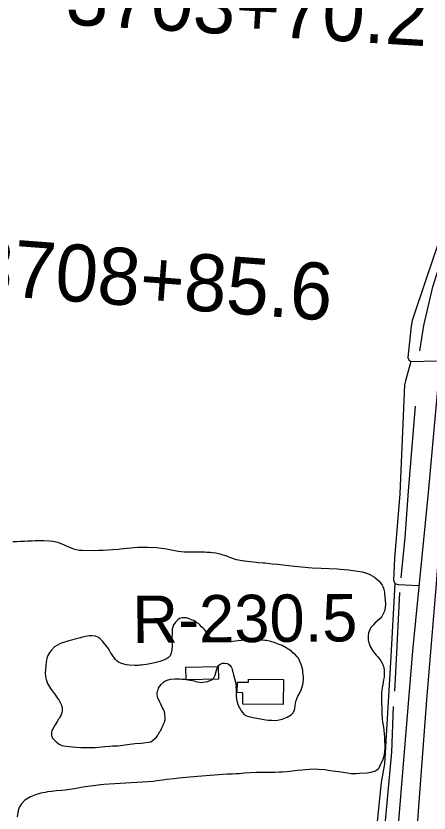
# Model space of a CAD drawing. Extents: x 3313447 to 3351316, y 703786 to 729172.
# Drawn here: x 3321259 to 3321984, y 716045 to 717443 of the extents above; entities that cross this region are included whole.
import ezdxf

# ---------------------------------------------------------------- set-up
doc = ezdxf.new("R2010")
doc.units = 0
for name, color, linetype in [('V-BLDG-OTLN', 7, 'Continuous'), ('V-DTCH-CNTR', 7, 'Continuous'), ('V-RIVR-RANG-IDEN', 7, 'Continuous'), ('V-ROAD-CNTR', 7, 'Continuous'), ('V-SITE-VEGE', 7, 'Continuous'), ('V-SURV-IDEN', 7, 'Continuous'), ('V-TOPO-SHOR', 7, 'Continuous')]:
    doc.layers.add(name, color=color, linetype=linetype)

msp = doc.modelspace()

# ---------------------------------------------------------------- linework, layer by layer
at = {"layer": 'V-BLDG-OTLN'}
for points in [[(3321556.8, 716300.9), (3321613.7, 716301.8), (3321614, 716279.7), (3321557.2, 716278.8)], [(3321727.9, 716279.3), (3321727.5, 716235.3), (3321656.5, 716235.8), (3321656.6, 716256.1), (3321647.1, 716256.2), (3321647.3, 716274.5), (3321666.9, 716274.3), (3321666.9, 716279.7)]]:
    msp.add_lwpolyline(points, close=True, dxfattribs=at)
at = {"layer": 'V-DTCH-CNTR'}
for points in [[(3322167.3, 717740.4), (3322145.6, 717582.1), (3322130.1, 717454.1), (3322125.3, 717429.1), (3322083.8, 717273.6), (3322019.7, 717101.8), (3321978.5, 716981.9), (3321954.1, 716908.8), (3321952.1, 716898.9), (3321946.4, 716843.5), (3321948.3, 716839.5), (3321951.6, 716836.9), (3321996.6, 716837.7)], [(3321951.6, 716836.9), (3321942.1, 716802.6), (3321940.7, 716796), (3321932, 716604.6), (3321923.1, 716491.1), (3321920.9, 716453.5), (3321923.5, 716447.6), (3321929.4, 716445.5), (3321965.4, 716444)], [(3321923.5, 716447.6), (3321916.5, 716319.5), (3321905.2, 716131.4), (3321899.6, 716098.5), (3321890.3, 716007.4), (3321869.7, 715816.1), (3321862, 715762.6), (3321858.6, 715660.3), (3321852.5, 715479.4), (3321849.1, 715462.9), (3321843.8, 715457.7), (3321841.8, 715456.4), (3321778.3, 715449), (3321598, 715435.2)]]:
    msp.add_lwpolyline(points, dxfattribs=at)
at = {"layer": 'V-ROAD-CNTR'}
msp.add_lwpolyline([(3322085.6, 717177.5), (3322015.6, 716972.5), (3322011.3, 716929.5), (3321982.2, 716607.2), (3321954.7, 716329.7), (3321908.3, 715769.3), (3321893.7, 715433.5), (3321861.3, 715083), (3321812.5, 714684.9), (3321788.9, 714463.9), (3321769.7, 714387.5), (3321726.9, 714277.1), (3321668.7, 714143.2), (3320964.4, 714096.5), (3320401.5, 714061.2), (3320028.1, 714032.5), (3319482.1, 714000.4), (3319185.8, 713985.2), (3318680.1, 713949.5), (3318059.6, 713912.2), (3317624.2, 713887.5), (3317588.3, 713886.1)], dxfattribs=at)
at = {"layer": 'V-SITE-VEGE'}
for points in [[(3321253.2, 716521), (3321260.5, 716521.2), (3321265.8, 716521.6), (3321273.6, 716522), (3321278.7, 716522.4), (3321287, 716522.6), (3321292.5, 716523), (3321307.2, 716522.9), (3321317.1, 716522.3), (3321323.3, 716521.6), (3321331.5, 716519.9), (3321336.3, 716518.3), (3321343, 716515.5), (3321347.8, 716512.9), (3321352.6, 716511), (3321359.7, 716508.4), (3321364.1, 716507.2), (3321370.2, 716506), (3321375.1, 716505.8), (3321397.4, 716505.6), (3321402.9, 716506), (3321411.8, 716506.2), (3321421.3, 716506.6), (3321427.9, 716507), (3321438.8, 716508), (3321442.4, 716508.2), (3321453.7, 716509.5), (3321472.3, 716511), (3321489.6, 716511.1), (3321505.2, 716510.5), (3321514.1, 716509.5), (3321519.7, 716509), (3321543.1, 716504.5), (3321553.9, 716503.2), (3321575.7, 716503.1), (3321580.7, 716503.2), (3321584, 716503.2), (3321589.5, 716502.9), (3321593.4, 716502.5), (3321599.4, 716502.2), (3321603.3, 716501.7), (3321609.7, 716501.2), (3321613.8, 716500.2), (3321617, 716499.3), (3321620.2, 716498.6), (3321629.9, 716495.3), (3321633.3, 716493.6), (3321644.8, 716489.9), (3321649.1, 716488.9), (3321658.5, 716487.2), (3321659.7, 716487.2), (3321681, 716485)], [(3321681, 716485), (3321683.8, 716484.5), (3321692.3, 716483.8), (3321696, 716483.7), (3321708.1, 716482.3), (3321717.8, 716481.3), (3321747.4, 716477.8), (3321778.4, 716475.3), (3321794, 716474.7), (3321808.5, 716473.9), (3321822.3, 716473.3), (3321827.8, 716472.8), (3321835.1, 716472.3), (3321842.7, 716471.5), (3321845.5, 716471.1), (3321858.8, 716469.1), (3321866.1, 716467.9), (3321875.5, 716465.1), (3321879.4, 716463.4), (3321887.7, 716458.8), (3321892, 716455.1), (3321896.3, 716451.6), (3321898.6, 716448.8), (3321901.4, 716444.9), (3321902.5, 716442.1), (3321903.4, 716439.4), (3321905.2, 716432.2), (3321905.6, 716429.5), (3321907.3, 716412.2), (3321906.6, 716404.9), (3321906.1, 716402.1), (3321905.1, 716398.9), (3321903.3, 716394.5), (3321900.5, 716389.5), (3321897.7, 716385.9), (3321888.6, 716377.9), (3321885.9, 716375.1), (3321881.9, 716370.8), (3321879.8, 716366.9), (3321877.5, 716361), (3321876.5, 716356.4), (3321876.9, 716348.8), (3321877.8, 716343.7), (3321881, 716336.1), (3321883.5, 716331.5), (3321888, 716325.3), (3321890.7, 716321.8), (3321893.5, 716318.8), (3321897.1, 716314.1), (3321899.2, 716311.8), (3321901.4, 716307.9), (3321902.6, 716305.6), (3321903.9, 716301.9), (3321904.1, 716299.6), (3321904.8, 716295.7), (3321905, 716292.7), (3321904.5, 716283.1), (3321903.5, 716278.5), (3321902.3, 716270.7), (3321901.1, 716264.9), (3321900.1, 716255.3), (3321900, 716244.9), (3321900.2, 716237.6), (3321900.6, 716230.2), (3321900.7, 716219.9), (3321901.4, 716210.2), (3321902, 716204.3), (3321903.5, 716195.7), (3321904.2, 716190.7), (3321904.6, 716183.3), (3321905.2, 716178.7), (3321905.2, 716172.3), (3321905.8, 716163.8), (3321905.8, 716159.4), (3321905.5, 716153), (3321905, 716148.6), (3321904.1, 716144.7), (3321902.2, 716138.8), (3321900.8, 716135.1), (3321898, 716129.8), (3321896.6, 716126.4), (3321894, 716122.3), (3321891.9, 716120.2), (3321888.2, 716118.2), (3321885, 716117.1), (3321881.3, 716115.9), (3321874.6, 716114.8), (3321861.8, 716114.2), (3321855.8, 716114.1), (3321846.6, 716114.1), (3321840.6, 716114.9), (3321825, 716117.3), (3321809.6, 716119.3), (3321800.9, 716120.7), (3321789.4, 716121.7), (3321780.9, 716121.8), (3321766.9, 716120.7), (3321760.7, 716120.1), (3321752.4, 716119.5), (3321739.1, 716118), (3321734, 716117.5)], [(3321742.1, 716218.1), (3321744.5, 716220.2), (3321747, 716224.3), (3321748.2, 716228.4), (3321749.2, 716237.9), (3321750.4, 716242.7), (3321753.2, 716250), (3321756, 716254.8), (3321759.3, 716261.4), (3321760.9, 716266.3), (3321762.8, 716272.9), (3321763.3, 716279.6), (3321763.1, 716284.2), (3321762.3, 716291.1), (3321761.8, 716295.7), (3321760.3, 716301.9), (3321759.2, 716305.6), (3321756.4, 716312.5), (3321754.2, 716316.4), (3321752.4, 716319), (3321749.2, 716322.7), (3321744.8, 716326.1), (3321741.9, 716328.7), (3321736.6, 716332.4), (3321732.7, 716335), (3321725.9, 716338.7), (3321720.6, 716340.8), (3321711.6, 716344.1), (3321706.1, 716345.8), (3321698.1, 716347.4), (3321695.4, 716347.9), (3321684.6, 716348.9), (3321674, 716349), (3321666.2, 716348.4), (3321661.1, 716348.2), (3321654, 716347.5), (3321649.4, 716347.3), (3321643.2, 716346.2), (3321639.3, 716346), (3321634, 716345.2), (3321623.2, 716345.3), (3321619, 716345.7), (3321614.7, 716346.9), (3321609.6, 716348.1), (3321605.5, 716349.5), (3321602.8, 716350.9), (3321599.1, 716353.5), (3321595.7, 716356.3), (3321593.2, 716362), (3321591.4, 716364.3), (3321589.8, 716366.7), (3321587.3, 716369.4), (3321584.5, 716371.8), (3321581.6, 716374.8), (3321579.3, 716376.6), (3321575.4, 716379.4), (3321570.6, 716382.4), (3321566.9, 716384.1), (3321561.4, 716386.2), (3321557.8, 716387.1), (3321552.7, 716387.4), (3321549.7, 716387.2), (3321545.6, 716385.9), (3321543, 716383.8), (3321539.3, 716380.4), (3321535.4, 716375.1), (3321533.7, 716371)], [(3321533.7, 716371), (3321533, 716368.3), (3321532.5, 716363.7), (3321532.4, 716347.6), (3321532.8, 716338.8), (3321532, 716329.9), (3321531.3, 716326), (3321529, 716320.9), (3321526.2, 716317.7), (3321522.7, 716315.2), (3321516.3, 716312.3), (3321511.4, 716310.7), (3321499.5, 716307.8), (3321487.7, 716305.6), (3321482.2, 716304.8), (3321479.2, 716304.1), (3321475.8, 716304.1), (3321473, 716303.9), (3321470.5, 716303.9), (3321467, 716303.7), (3321457.2, 716304.5), (3321452.8, 716305.2), (3321444.1, 716307.4), (3321438.6, 716309.5), (3321435.6, 716311.8), (3321433.6, 716314.1), (3321428.8, 716320.6), (3321426.3, 716324.3), (3321424.7, 716326.8), (3321422.9, 716330), (3321420.4, 716334), (3321417.7, 716337.9), (3321412.4, 716343.9), (3321411.1, 716345.8), (3321405.6, 716350.9), (3321402.4, 716353.4), (3321398, 716355.3), (3321392.1, 716355.8), (3321387.2, 716355.6), (3321383.8, 716355.2), (3321375.5, 716353.6), (3321369.3, 716351.6), (3321364.2, 716350.3), (3321356.4, 716348), (3321351.5, 716346.9), (3321340.5, 716343.8), (3321336.6, 716342.2), (3321330.6, 716339), (3321326.4, 716336.3), (3321321.1, 716330.8), (3321318.1, 716327), (3321314.8, 716321.2), (3321313.1, 716316.9), (3321311.9, 716309.5), (3321311.2, 716304), (3321310.5, 716296), (3321310.2, 716291.2), (3321310.6, 716284), (3321311.7, 716279.4), (3321314, 716272.5), (3321319.4, 716263.5), (3321323.9, 716257), (3321326.9, 716253.3), (3321331, 716247.3), (3321333.7, 716243.6), (3321336.9, 716237.6), (3321338.5, 716234.2), (3321339.6, 716228.7), (3321339.5, 716223.8), (3321339.3, 716221.1), (3321337.9, 716217.2), (3321336.5, 716214.4), (3321334.8, 716211.7), (3321333.2, 716209.4), (3321331.1, 716205.7), (3321327.2, 716199.8), (3321326, 716197.3), (3321323.7, 716193.6), (3321321.6, 716190), (3321320.9, 716187.7), (3321320.8, 716181.2), (3321322.9, 716176.6), (3321325.1, 716173.8), (3321329, 716169.9), (3321332, 716167.6), (3321334.7, 716166), (3321339.3, 716163.8), (3321342.5, 716163.1), (3321351.9, 716161.5), (3321358.1, 716161.2), (3321372.6, 716160.1), (3321380.2, 716159.9), (3321385, 716160), (3321392.8, 716160), (3321397.9, 716160.2), (3321409.6, 716161.2), (3321414.9, 716161.9), (3321422.9, 716162.3), (3321428, 716162.9), (3321434, 716163.1), (3321437.4, 716163.1)], [(3321437.4, 716163.1), (3321467.3, 716166.8), (3321478.1, 716167.4), (3321495.4, 716170.2), (3321498.4, 716172.5), (3321500.7, 716174.1), (3321505.1, 716178.4), (3321507.7, 716181.6), (3321508.8, 716183.9), (3321511.2, 716187.8), (3321512.8, 716190.1), (3321515.4, 716195.6), (3321516.8, 716199), (3321517.7, 716200.8), (3321519.3, 716204.7), (3321520.5, 716208.4), (3321520.5, 716210.5), (3321520.2, 716219.9), (3321519.3, 716222.7), (3321517.7, 716226.8), (3321516.1, 716229.6), (3321512.9, 716235.8), (3321511.3, 716239.5), (3321507.7, 716246.9), (3321507.1, 716249.4), (3321506.4, 716252.9), (3321506.7, 716256.8), (3321507.4, 716259.3), (3321509, 716263.9), (3321510.6, 716267.1), (3321513.9, 716271.2), (3321517.4, 716274.4), (3321519.9, 716276.2), (3321523.8, 716278.2), (3321529.8, 716279.6), (3321537.6, 716280.2), (3321541.3, 716280.4), (3321546.4, 716280.4), (3321550, 716280.1), (3321555.1, 716279.6), (3321560.1, 716278.9), (3321568.2, 716277.2), (3321571.2, 716276.7), (3321574.6, 716275.5), (3321576.7, 716275.1), (3321581.5, 716274.3), (3321584, 716274.1), (3321586.5, 716274.3), (3321591.4, 716275.4), (3321594.8, 716275.8), (3321599.2, 716277.2), (3321602.4, 716278.8), (3321605.7, 716282), (3321607.3, 716284.5), (3321608.2, 716287), (3321610.6, 716295.7), (3321612, 716299.1), (3321612.7, 716301.2), (3321614.8, 716304.6), (3321618, 716306.9), (3321621, 716307.8), (3321624.7, 716308), (3321629.1, 716307.3), (3321631.6, 716306.1), (3321634.1, 716304.5), (3321636.2, 716301.3), (3321637.3, 716299), (3321638, 716296.9), (3321638.6, 716293.9), (3321639.3, 716291.8), (3321640.2, 716287.7), (3321644, 716274.5), (3321644.9, 716267.6), (3321644.6, 716265.6), (3321644.8, 716262.3), (3321644.8, 716259.4), (3321645, 716256.8), (3321645, 716252.9), (3321645.2, 716249.9), (3321645.8, 716244.9), (3321646.5, 716241.7), (3321648.3, 716235.7), (3321650.5, 716230.1), (3321651.9, 716227.6), (3321653.7, 716224.4), (3321656, 716221.1), (3321659.4, 716218.1), (3321663.5, 716215.8), (3321667.2, 716214.6), (3321675.2, 716212.7), (3321684.4, 716211), (3321687.9, 716210.5), (3321693.4, 716209.3), (3321697.3, 716208.8), (3321701.4, 716208.1), (3321707.8, 716207.8), (3321712.2, 716207.4), (3321717.7, 716207.8), (3321726, 716209.5), (3321734.5, 716213.4), (3321742.1, 716218.1)], [(3321734, 716117.5), (3321726.4, 716116.7), (3321721.4, 716116.7), (3321713.1, 716116.1), (3321707.3, 716115.9), (3321698.6, 716116), (3321689.6, 716116.3), (3321687.1, 716116.1), (3321680.4, 716116.4), (3321659.3, 716115.1), (3321651.2, 716113.8), (3321644.6, 716113.9), (3321637.9, 716113.5), (3321629.4, 716113.3), (3321577, 716109.1), (3321557.2, 716107.7), (3321544.5, 716106.2), (3321535.6, 716105.3), (3321523.4, 716103.8), (3321516, 716102.5), (3321505.9, 716101.4), (3321499.5, 716100.5), (3321413, 716095.2), (3321407.5, 716094.6), (3321376, 716090.2), (3321370.7, 716089.1), (3321357.1, 716086.7), (3321345.1, 716085.4), (3321338.7, 716084.6), (3321329.3, 716083.9), (3321321.2, 716083.1), (3321314.3, 716082.2), (3321309.7, 716081.3), (3321302.6, 716080.2), (3321292.7, 716077.1), (3321284.4, 716073.5), (3321277, 716069.4), (3321274.4, 716067.6), (3321268.2, 716061), (3321264.9, 716055.7), (3321263.7, 716053), (3321262.8, 716049.5), (3321260.9, 716038.5)]]:
    msp.add_lwpolyline(points, dxfattribs=at)
at = {"layer": 'V-TOPO-SHOR'}
for points in [[(3321967.3, 716855.4), (3321974.3, 716900.1), (3321990.4, 716967.8), (3322014, 717043.4), (3322072.3, 717196.2), (3322105.3, 717296.8), (3322128.9, 717384.6), (3322143.5, 717446.3), (3322150.6, 717498.7), (3322165.5, 717596), (3322179.7, 717698), (3322186.9, 717737.4)], [(3322204.8, 717444.6), (3322187.7, 717366.9), (3322176.9, 717326.1), (3322162.4, 717277.4), (3322127.4, 717174.2), (3322090.6, 717068.3), (3322057.1, 716982.2), (3322047.2, 716951.3), (3322040.2, 716919.9), (3322032.5, 716880.5), (3322026.7, 716840.8), (3322017.8, 716737), (3322010.3, 716627.6), (3321995.2, 716439.8), (3321978.9, 716243.3), (3321965.8, 716064.3), (3321952.9, 715886.9)], [(3321959.4, 716758.5), (3321946.9, 716609.5), (3321941, 716528), (3321934.3, 716457.3)], [(3321931.4, 716431.9), (3321926.5, 716326), (3321922.7, 716258.9)], [(3321920.4, 716232.1), (3321917.8, 716152), (3321906.7, 716031.2), (3321898.5, 715917), (3321888, 715775.8)]]:
    msp.add_lwpolyline(points, dxfattribs=at)

# ---------------------------------------------------------------- texts
at = {"layer": 'V-RIVR-RANG-IDEN'}
msp.add_text('R-230.5', height=83, rotation=0.463, dxfattribs=at).set_placement((3321463.2, 716343.1))
at = {"layer": 'V-SURV-IDEN'}
for s, rotation, p in [('3703+70.2', 356.5202, (3321344.6, 717428)), ('3708+85.6', 355.6697, (3321176.5, 716956))]:
    msp.add_text(s, height=100, rotation=rotation, dxfattribs=at).set_placement(p)

doc.saveas('drawing.dxf')
